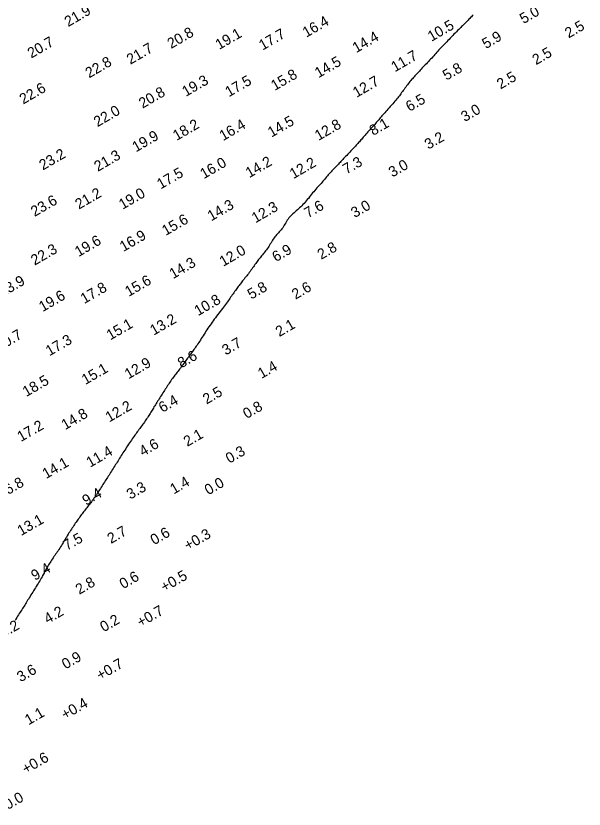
# Model space of a CAD drawing. Extents: x 3024098 to 3056816, y 418252 to 509144.
# Drawn here: x 3027426.2 to 3027696.9, y 424152.3 to 424529.9 of the extents above; entities that cross this region are included whole.
import ezdxf

# ---------------------------------------------------------------- set-up
doc = ezdxf.new("R2010")
doc.units = 0
doc.layers.add('V-CHAN-CONT-EL10', color=7, linetype='Continuous')
doc.layers.add('V-TOPO-SOUN-0911', color=7, linetype='Continuous')

msp = doc.modelspace()

# ---------------------------------------------------------------- linework, layer by layer
at = {"layer": 'V-CHAN-CONT-EL10'}
msp.add_lwpolyline([(3027644.05, 424530.35), (3027643.63, 424529.92), (3027643.22, 424529.51), (3027642.82, 424529.1), (3027642.44, 424528.71), (3027642.06, 424528.32), (3027641.69, 424527.93), (3027641.32, 424527.55), (3027640.95, 424527.17), (3027640.58, 424526.79), (3027640.21, 424526.41), (3027639.82, 424526.02), (3027639.42, 424525.63), (3027639.01, 424525.23), (3027638.58, 424524.81), (3027638.13, 424524.37), (3027637.66, 424523.91), (3027637.17, 424523.42), (3027636.64, 424522.9), (3027636.09, 424522.35), (3027635.52, 424521.77), (3027634.93, 424521.17), (3027634.33, 424520.57), (3027633.73, 424519.95), (3027633.15, 424519.35), (3027632.57, 424518.76), (3027632.02, 424518.19), (3027631.5, 424517.65), (3027631, 424517.13), (3027630.53, 424516.63), (3027630.07, 424516.14), (3027629.62, 424515.66), (3027629.17, 424515.18), (3027628.72, 424514.7), (3027628.26, 424514.2), (3027627.79, 424513.69), (3027627.32, 424513.17), (3027626.83, 424512.63), (3027626.33, 424512.08), (3027625.83, 424511.53), (3027625.33, 424510.97), (3027624.82, 424510.42), (3027624.31, 424509.86), (3027623.8, 424509.31), (3027623.29, 424508.77), (3027622.78, 424508.23), (3027622.28, 424507.7), (3027621.78, 424507.17), (3027621.28, 424506.65), (3027620.79, 424506.13), (3027620.3, 424505.62), (3027619.82, 424505.12), (3027619.35, 424504.62), (3027618.89, 424504.13), (3027618.43, 424503.65), (3027617.99, 424503.17), (3027617.55, 424502.7), (3027617.12, 424502.24), (3027616.7, 424501.79), (3027616.3, 424501.34), (3027615.9, 424500.9), (3027615.5, 424500.46), (3027615.12, 424500.02), (3027614.73, 424499.57), (3027614.34, 424499.11), (3027613.95, 424498.64), (3027613.55, 424498.15), (3027613.15, 424497.64), (3027612.74, 424497.11), (3027612.33, 424496.57), (3027611.93, 424496.03), (3027611.52, 424495.49), (3027611.13, 424494.94), (3027610.74, 424494.41), (3027610.37, 424493.89), (3027610.01, 424493.38), (3027609.66, 424492.89), (3027609.31, 424492.4), (3027608.95, 424491.91), (3027608.58, 424491.41), (3027608.19, 424490.91), (3027607.77, 424490.38), (3027607.31, 424489.83), (3027606.82, 424489.25), (3027606.29, 424488.64), (3027605.73, 424488.02), (3027605.16, 424487.39), (3027604.58, 424486.76), (3027604.01, 424486.14), (3027603.45, 424485.52), (3027602.91, 424484.93), (3027602.4, 424484.36), (3027601.92, 424483.81), (3027601.46, 424483.28), (3027601.03, 424482.78), (3027600.61, 424482.29), (3027600.21, 424481.82), (3027599.82, 424481.36), (3027599.44, 424480.91), (3027599.06, 424480.47), (3027598.69, 424480.03), (3027598.32, 424479.6), (3027597.94, 424479.16), (3027597.55, 424478.72), (3027597.15, 424478.27), (3027596.74, 424477.8), (3027596.31, 424477.32), (3027595.86, 424476.81), (3027595.39, 424476.29), (3027594.92, 424475.76), (3027594.43, 424475.23), (3027593.95, 424474.69), (3027593.48, 424474.16), (3027593.01, 424473.64), (3027592.57, 424473.13), (3027592.14, 424472.65), (3027591.73, 424472.18), (3027591.34, 424471.72), (3027590.96, 424471.28), (3027590.59, 424470.85), (3027590.22, 424470.43), (3027589.86, 424470.01), (3027589.5, 424469.6), (3027589.14, 424469.19), (3027588.78, 424468.78), (3027588.4, 424468.36), (3027588.02, 424467.93), (3027587.62, 424467.5), (3027587.21, 424467.05), (3027586.78, 424466.59), (3027586.32, 424466.11), (3027585.85, 424465.62), (3027585.35, 424465.11), (3027584.85, 424464.59), (3027584.34, 424464.07), (3027583.83, 424463.54), (3027583.33, 424463.03), (3027582.84, 424462.52), (3027582.37, 424462.03), (3027581.93, 424461.55), (3027581.51, 424461.09), (3027581.1, 424460.65), (3027580.71, 424460.21), (3027580.31, 424459.78), (3027579.92, 424459.35), (3027579.52, 424458.92), (3027579.1, 424458.48), (3027578.67, 424458.03), (3027578.22, 424457.57), (3027577.76, 424457.1), (3027577.29, 424456.63), (3027576.82, 424456.15), (3027576.36, 424455.67), (3027575.9, 424455.18), (3027575.46, 424454.7), (3027575.02, 424454.21), (3027574.6, 424453.72), (3027574.19, 424453.23), (3027573.77, 424452.73), (3027573.36, 424452.24), (3027572.94, 424451.73), (3027572.51, 424451.23), (3027572.07, 424450.71), (3027571.61, 424450.19), (3027571.13, 424449.66), (3027570.64, 424449.12), (3027570.14, 424448.58), (3027569.63, 424448.01), (3027569.12, 424447.44), (3027568.6, 424446.85), (3027568.09, 424446.24), (3027567.58, 424445.62), (3027567.08, 424444.99), (3027566.58, 424444.35), (3027566.08, 424443.71), (3027565.58, 424443.07), (3027565.07, 424442.44), (3027564.56, 424441.82), (3027564.05, 424441.22), (3027563.53, 424440.65), (3027563, 424440.09), (3027562.47, 424439.56), (3027561.94, 424439.04), (3027561.4, 424438.54), (3027560.87, 424438.05), (3027560.33, 424437.57), (3027559.8, 424437.1), (3027559.27, 424436.64), (3027558.74, 424436.18), (3027558.23, 424435.72), (3027557.73, 424435.24), (3027557.24, 424434.76), (3027556.77, 424434.27), (3027556.32, 424433.75), (3027555.89, 424433.21), (3027555.49, 424432.64), (3027555.12, 424432.05), (3027554.75, 424431.45), (3027554.4, 424430.85), (3027554.05, 424430.24), (3027553.7, 424429.66), (3027553.34, 424429.09), (3027552.96, 424428.54), (3027552.56, 424428.04), (3027552.15, 424427.56), (3027551.73, 424427.1), (3027551.3, 424426.65), (3027550.87, 424426.2), (3027550.44, 424425.74), (3027550.02, 424425.27), (3027549.62, 424424.78), (3027549.23, 424424.25), (3027548.86, 424423.71), (3027548.5, 424423.14), (3027548.14, 424422.55), (3027547.79, 424421.96), (3027547.44, 424421.37), (3027547.08, 424420.78), (3027546.72, 424420.2), (3027546.35, 424419.64), (3027545.96, 424419.09), (3027545.58, 424418.56), (3027545.19, 424418.04), (3027544.79, 424417.54), (3027544.41, 424417.05), (3027544.02, 424416.58), (3027543.65, 424416.12), (3027543.28, 424415.67), (3027542.92, 424415.23), (3027542.57, 424414.79), (3027542.22, 424414.36), (3027541.87, 424413.92), (3027541.53, 424413.47), (3027541.18, 424413.01), (3027540.83, 424412.54), (3027540.47, 424412.04), (3027540.11, 424411.53), (3027539.74, 424411.01), (3027539.36, 424410.47), (3027538.98, 424409.93), (3027538.59, 424409.38), (3027538.2, 424408.84), (3027537.8, 424408.29), (3027537.39, 424407.75), (3027536.98, 424407.21), (3027536.57, 424406.68), (3027536.17, 424406.16), (3027535.76, 424405.65), (3027535.36, 424405.16), (3027534.97, 424404.67), (3027534.59, 424404.2), (3027534.23, 424403.74), (3027533.88, 424403.3), (3027533.53, 424402.86), (3027533.2, 424402.43), (3027532.86, 424401.99), (3027532.53, 424401.55), (3027532.19, 424401.1), (3027531.85, 424400.64), (3027531.5, 424400.17), (3027531.14, 424399.67), (3027530.78, 424399.17), (3027530.42, 424398.65), (3027530.04, 424398.13), (3027529.67, 424397.6), (3027529.29, 424397.06), (3027528.92, 424396.52), (3027528.54, 424395.98), (3027528.17, 424395.43), (3027527.78, 424394.88), (3027527.38, 424394.31), (3027526.97, 424393.73), (3027526.55, 424393.14), (3027526.1, 424392.53), (3027525.63, 424391.9), (3027525.13, 424391.24), (3027524.61, 424390.56), (3027524.08, 424389.86), (3027523.53, 424389.15), (3027522.97, 424388.43), (3027522.41, 424387.7), (3027521.85, 424386.98), (3027521.3, 424386.25), (3027520.76, 424385.53), (3027520.23, 424384.81), (3027519.71, 424384.1), (3027519.2, 424383.38), (3027518.7, 424382.67), (3027518.21, 424381.96), (3027517.72, 424381.24), (3027517.25, 424380.53), (3027516.78, 424379.8), (3027516.32, 424379.08), (3027515.86, 424378.36), (3027515.42, 424377.65), (3027514.98, 424376.96), (3027514.56, 424376.27), (3027514.14, 424375.61), (3027513.73, 424374.98), (3027513.33, 424374.38), (3027512.94, 424373.8), (3027512.56, 424373.24), (3027512.18, 424372.7), (3027511.81, 424372.17), (3027511.44, 424371.65), (3027511.07, 424371.14), (3027510.7, 424370.63), (3027510.32, 424370.12), (3027509.94, 424369.6), (3027509.56, 424369.09), (3027509.18, 424368.57), (3027508.79, 424368.04), (3027508.41, 424367.52), (3027508.02, 424366.99), (3027507.64, 424366.46), (3027507.25, 424365.93), (3027506.87, 424365.41), (3027506.48, 424364.88), (3027506.1, 424364.35), (3027505.72, 424363.83), (3027505.34, 424363.31), (3027504.96, 424362.8), (3027504.58, 424362.3), (3027504.21, 424361.81), (3027503.84, 424361.32), (3027503.47, 424360.84), (3027503.1, 424360.36), (3027502.72, 424359.87), (3027502.35, 424359.38), (3027501.97, 424358.88), (3027501.59, 424358.37), (3027501.21, 424357.84), (3027500.82, 424357.3), (3027500.43, 424356.76), (3027500.03, 424356.2), (3027499.64, 424355.63), (3027499.25, 424355.06), (3027498.87, 424354.48), (3027498.48, 424353.91), (3027498.11, 424353.33), (3027497.74, 424352.76), (3027497.37, 424352.19), (3027497.01, 424351.61), (3027496.65, 424351.04), (3027496.29, 424350.47), (3027495.92, 424349.89), (3027495.56, 424349.32), (3027495.19, 424348.75), (3027494.82, 424348.17), (3027494.45, 424347.6), (3027494.09, 424347.04), (3027493.72, 424346.48), (3027493.37, 424345.92), (3027493.02, 424345.37), (3027492.67, 424344.83), (3027492.34, 424344.29), (3027492.02, 424343.77), (3027491.71, 424343.25), (3027491.39, 424342.73), (3027491.09, 424342.22), (3027490.78, 424341.72), (3027490.47, 424341.21), (3027490.16, 424340.7), (3027489.84, 424340.19), (3027489.52, 424339.68), (3027489.19, 424339.17), (3027488.86, 424338.66), (3027488.52, 424338.15), (3027488.17, 424337.63), (3027487.82, 424337.11), (3027487.46, 424336.59), (3027487.1, 424336.07), (3027486.73, 424335.55), (3027486.35, 424335.03), (3027485.97, 424334.51), (3027485.59, 424333.99), (3027485.21, 424333.47), (3027484.83, 424332.95), (3027484.44, 424332.43), (3027484.06, 424331.91), (3027483.68, 424331.39), (3027483.29, 424330.86), (3027482.91, 424330.33), (3027482.51, 424329.78), (3027482.11, 424329.21), (3027481.69, 424328.62), (3027481.27, 424328), (3027480.82, 424327.35), (3027480.37, 424326.68), (3027479.92, 424325.99), (3027479.45, 424325.29), (3027478.99, 424324.58), (3027478.54, 424323.88), (3027478.09, 424323.19), (3027477.65, 424322.51), (3027477.23, 424321.85), (3027476.81, 424321.21), (3027476.41, 424320.59), (3027476.02, 424319.98), (3027475.63, 424319.37), (3027475.25, 424318.76), (3027474.87, 424318.16), (3027474.48, 424317.54), (3027474.1, 424316.92), (3027473.71, 424316.29), (3027473.32, 424315.66), (3027472.93, 424315.02), (3027472.53, 424314.39), (3027472.14, 424313.76), (3027471.76, 424313.14), (3027471.37, 424312.54), (3027470.99, 424311.94), (3027470.62, 424311.36), (3027470.24, 424310.79), (3027469.87, 424310.22), (3027469.5, 424309.66), (3027469.13, 424309.09), (3027468.76, 424308.52), (3027468.39, 424307.94), (3027468.02, 424307.36), (3027467.64, 424306.77), (3027467.26, 424306.17), (3027466.88, 424305.57), (3027466.5, 424304.96), (3027466.11, 424304.36), (3027465.73, 424303.76), (3027465.34, 424303.16), (3027464.95, 424302.57), (3027464.56, 424301.98), (3027464.17, 424301.41), (3027463.77, 424300.84), (3027463.39, 424300.29), (3027463, 424299.74), (3027462.61, 424299.2), (3027462.23, 424298.67), (3027461.85, 424298.16), (3027461.47, 424297.66), (3027461.09, 424297.16), (3027460.72, 424296.67), (3027460.35, 424296.19), (3027459.98, 424295.71), (3027459.61, 424295.23), (3027459.24, 424294.76), (3027458.88, 424294.28), (3027458.51, 424293.8), (3027458.14, 424293.32), (3027457.77, 424292.84), (3027457.4, 424292.35), (3027457.04, 424291.87), (3027456.68, 424291.38), (3027456.32, 424290.89), (3027455.96, 424290.4), (3027455.6, 424289.91), (3027455.25, 424289.4), (3027454.89, 424288.9), (3027454.54, 424288.38), (3027454.18, 424287.85), (3027453.81, 424287.31), (3027453.44, 424286.76), (3027453.06, 424286.19), (3027452.68, 424285.6), (3027452.29, 424285), (3027451.9, 424284.39), (3027451.5, 424283.77), (3027451.1, 424283.13), (3027450.7, 424282.48), (3027450.31, 424281.82), (3027449.91, 424281.16), (3027449.51, 424280.48), (3027449.11, 424279.81), (3027448.71, 424279.14), (3027448.32, 424278.47), (3027447.92, 424277.81), (3027447.52, 424277.16), (3027447.13, 424276.53), (3027446.73, 424275.92), (3027446.33, 424275.32), (3027445.94, 424274.74), (3027445.54, 424274.17), (3027445.15, 424273.61), (3027444.76, 424273.05), (3027444.37, 424272.5), (3027443.98, 424271.94), (3027443.6, 424271.39), (3027443.22, 424270.83), (3027442.84, 424270.27), (3027442.48, 424269.71), (3027442.12, 424269.15), (3027441.77, 424268.59), (3027441.44, 424268.03), (3027441.12, 424267.47), (3027440.81, 424266.92), (3027440.51, 424266.36), (3027440.22, 424265.8), (3027439.93, 424265.24), (3027439.63, 424264.67), (3027439.33, 424264.09), (3027439.02, 424263.5), (3027438.69, 424262.9), (3027438.34, 424262.28), (3027437.97, 424261.65), (3027437.59, 424261.01), (3027437.19, 424260.35), (3027436.79, 424259.69), (3027436.37, 424259.02), (3027435.94, 424258.34), (3027435.52, 424257.66), (3027435.08, 424256.97), (3027434.65, 424256.28), (3027434.23, 424255.6), (3027433.8, 424254.92), (3027433.39, 424254.25), (3027432.98, 424253.6), (3027432.58, 424252.95), (3027432.2, 424252.33), (3027431.83, 424251.73), (3027431.47, 424251.15), (3027431.12, 424250.58), (3027430.78, 424250.02), (3027430.44, 424249.47), (3027430.1, 424248.91), (3027429.75, 424248.35), (3027429.39, 424247.78), (3027429.02, 424247.2), (3027428.64, 424246.61), (3027428.25, 424246), (3027427.85, 424245.38), (3027427.45, 424244.75), (3027427.05, 424244.11), (3027426.65, 424243.46), (3027426.26, 424242.8), (3027425.87, 424242.13)], dxfattribs=at)

# ---------------------------------------------------------------- texts
at = {"layer": 'V-TOPO-SOUN-0911'}
for s, p in [('21.9 ', (3027451.15, 424524.57)), ('5.0', (3027668.06, 424525.99)), ('16.4 ', (3027564.57, 424519.48)), ('10.5 ', (3027624.2, 424517.55)), ('2.5', (3027689.56, 424519.13)), ('20.8 ', (3027500.16, 424514.14)), ('19.1 ', (3027523.05, 424513.66)), ('17.7 ', (3027543.77, 424513.38)), ('14.4 ', (3027588.35, 424512.14)), ('5.9', (3027650.13, 424514.08)), ('20.7 ', (3027433.56, 424509.58)), ('21.7 ', (3027480.77, 424506.62)), ('2.5', (3027674.04, 424506.4)), ('14.5 ', (3027570.4, 424500.23)), ('11.7 ', (3027606.79, 424503.05)), ('22.8 ', (3027461.09, 424500.13)), ('5.8', (3027631.33, 424499.05)), ('15.8 ', (3027549.51, 424494.16)), ('2.5', (3027657.11, 424494.85)), ('19.3 ', (3027507.18, 424491.33)), ('17.5 ', (3027527.71, 424491.17)), ('12.7 ', (3027588.52, 424490.88)), ('22.6 ', (3027429.72, 424487.7)), ('20.8 ', (3027486.58, 424485.72)), ('6.5', (3027613.77, 424484.19)), ('22.0 ', (3027465.08, 424476.9)), ('3.0', (3027640.07, 424479.33)), ('18.2 ', (3027502.79, 424470.37)), ('16.4 ', (3027524.93, 424470.27)), ('14.5 ', (3027547.99, 424471.94)), ('12.8 ', (3027570.41, 424470.37)), ('8.1', (3027596.44, 424472.75)), ('19.9 ', (3027483.43, 424464.92)), ('3.2', (3027622.73, 424466.18)), ('23.2 ', (3027439.11, 424456.3)), ('21.3 ', (3027465.29, 424455.67)), ('16.0 ', (3027515.76, 424452.16)), ('14.2 ', (3027537.43, 424452.65)), ('12.2 ', (3027558.43, 424452.16)), ('7.3', (3027583.73, 424454.37)), ('3.0', (3027605.59, 424452.95)), ('17.5 ', (3027495.2, 424447.27)), ('21.2 ', (3027456.23, 424437.66)), ('19.0 ', (3027477.05, 424437.59)), ('23.6 ', (3027435.14, 424434.19)), ('14.3 ', (3027519.29, 424432.08)), ('12.3 ', (3027540.32, 424431.13)), ('7.6', (3027565.38, 424433.54)), ('3.0', (3027587.65, 424433.63)), ('15.6 ', (3027497.57, 424425.13)), ('16.9 ', (3027477.46, 424417.52)), ('19.6 ', (3027456.07, 424415.06)), ('22.3 ', (3027435.17, 424410.99)), ('12.0 ', (3027524.98, 424410.43)), ('6.9', (3027550.1, 424412.63)), ('2.8', (3027571.65, 424413.75)), ('14.3 ', (3027501.12, 424404.56)), ('23.9 ', (3027419.75, 424395.9)), ('15.6 ', (3027479.95, 424396.1)), ('17.8 ', (3027458.79, 424392.71)), ('5.8', (3027538.38, 424394.82)), ('2.6', (3027559.45, 424394.79)), ('19.6 ', (3027438.97, 424388.88)), ('10.8 ', (3027513.02, 424386.94)), ('13.2 ', (3027491.9, 424377.69)), ('15.1 ', (3027471.18, 424375.4)), ('2.1', (3027551.72, 424376.99)), ('20.7 ', (3027418.41, 424370.24)), ('17.3 ', (3027442.19, 424367.84)), ('3.7', (3027526.21, 424368.21)), ('8.6', (3027505.08, 424362.08)), ('15.1 ', (3027459.33, 424354.18)), ('12.9 ', (3027479.82, 424356.85)), ('1.4', (3027543.27, 424357.09)), ('18.5 ', (3027431.19, 424348.45)), ('2.5', (3027517.05, 424344.88)), ('6.4', (3027496.03, 424340.91)), ('12.2 ', (3027470.67, 424336.32)), ('0.8', (3027536.19, 424337.96)), ('14.8 ', (3027449.67, 424332.67)), ('17.2 ', (3027428.64, 424327.03)), ('2.1', (3027507.89, 424324.72)), ('4.6', (3027486.74, 424320.09)), ('11.4 ', (3027461.55, 424314.79)), ('0.3', (3027527.95, 424316.7)), ('14.1 ', (3027440.6, 424309.39)), ('1.4', (3027501.44, 424302.07)), ('16.8 ', (3027419.26, 424299.9)), ('3.3', (3027480.74, 424299.58)), ('0.0 ', (3027517.89, 424301.65)), ('9.4', (3027459.64, 424296.66)), ('13.1 ', (3027428.69, 424282.26)), ('2.7', (3027471.55, 424278.51)), ('0.6', (3027492.09, 424277.9)), ('+0.3 ', (3027508.17, 424275.29)), ('7.5', (3027450.55, 424275.23)), ('9.4', (3027435.24, 424260.93)), ('0.6', (3027477.36, 424256.96)), ('+0.5 ', (3027496.97, 424255.48)), ('2.8', (3027456.43, 424254.3)), ('4.2', (3027441.4, 424240.39)), ('+0.7 ', (3027485.66, 424238.74)), ('0.2', (3027468.11, 424236.45)), ('9.2', (3027420.31, 424233.73)), ('0.9', (3027449.9, 424218.74)), ('+0.7 ', (3027466.4, 424213.48)), ('3.6', (3027428.48, 424212.64)), ('+0.4 ', (3027449.61, 424194.75)), ('1.1', (3027432.26, 424192.18)), ('+0.6 ', (3027430.94, 424168.87)), (' 0.0 ', (3027420.75, 424150.91))]:
    msp.add_text(s, height=5, rotation=30, dxfattribs=at).set_placement(p)

doc.saveas('drawing.dxf')
